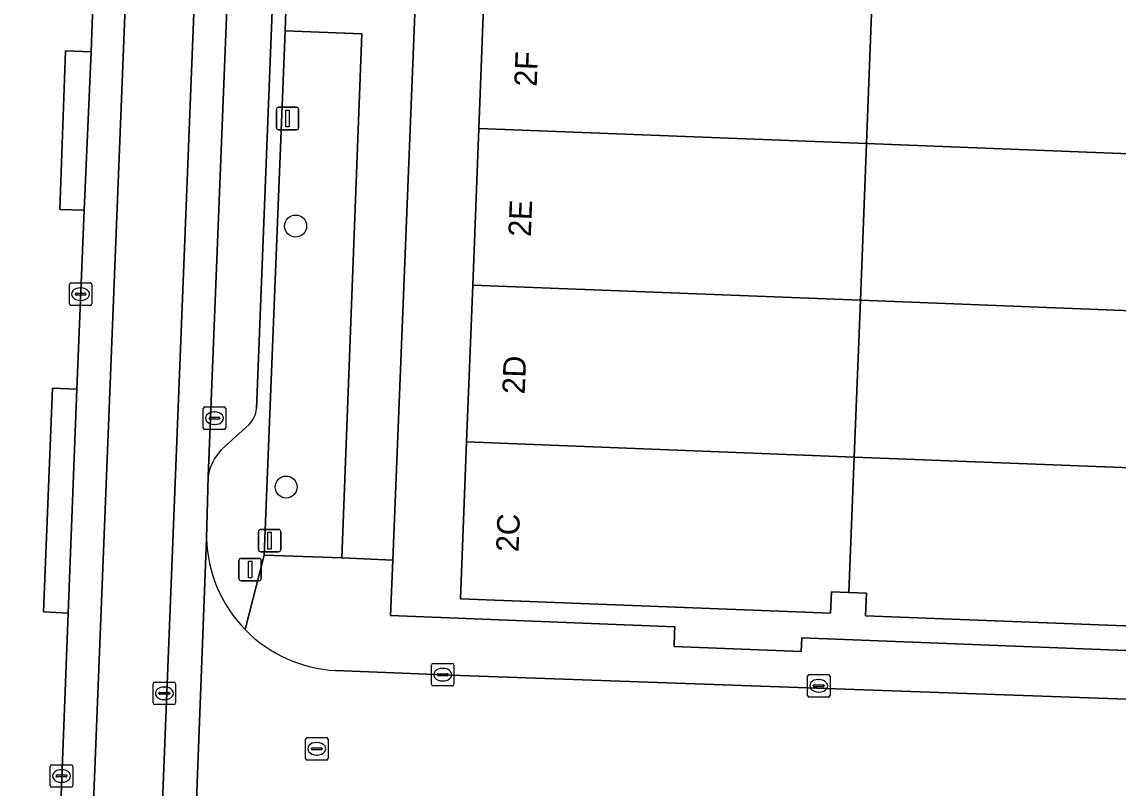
# Model space of a CAD drawing. Extents: x 160732 to 162107, y 387428 to 388479.
# Drawn here: x 161760.63 to 161809.4, y 387569.38 to 387603.5 of the extents above; entities that cross this region are included whole.
import ezdxf

# ---------------------------------------------------------------- set-up
doc = ezdxf.new("R2010")
doc.units = 0
for name, color, linetype in [('IMGEO_Boom', 7, 'Continuous'), ('IMGEO_Erf', 7, 'Continuous'), ('IMGEO_Groenvoorziening', 7, 'Continuous'), ('IMGEO_Kolk', 7, 'Continuous'), ('IMGEO_Lichtmast', 7, 'Continuous'), ('IMGEO_Pand', 7, 'Continuous'), ('IMGEO_Pand_nummerreeks', 7, 'Continuous'), ('IMGEO_Parkeervlak_open', 7, 'Continuous'), ('IMGEO_Rijbaan_lokaal_gesloten', 7, 'Continuous'), ('IMGEO_Rijbaan_lokaal_open', 7, 'Continuous'), ('IMGEO_Rioolput', 7, 'Continuous'), ('IMGEO_Voetpad_open', 7, 'Continuous')]:
    doc.layers.add(name, color=color, linetype=linetype)

msp = doc.modelspace()

# ---------------------------------------------------------------- linework, layer by layer
at = {"layer": 'IMGEO_Boom'}
for centre in [(161772.808, 387594.41), (161772.388, 387582.786)]:
    msp.add_circle(centre, 0.489, dxfattribs=at)
at = {"layer": 'IMGEO_Erf'}
for points in [[(161810.729, 387650.966), (161808.075, 387651.077), (161794.607, 387651.609), (161791.93, 387651.705), (161780.059, 387652.179), (161777.13, 387579.538), (161777.03, 387577.061), (161789.682, 387576.56), (161789.671, 387576.288), (161789.648, 387575.68), (161795.304, 387575.459), (161795.327, 387576.067), (161816.586, 387575.238)], [(161816.629, 387576.337), (161798.172, 387577.057), (161798.211, 387578.067), (161797.43, 387578.097), (161796.649, 387578.128), (161796.611, 387577.169), (161780.143, 387577.812), (161780.415, 387584.794), (161780.688, 387591.776), (161780.96, 387598.759), (161781.233, 387605.741), (161781.505, 387612.723), (161783.002, 387651.082), (161819.491, 387649.658)]]:
    msp.add_lwpolyline(points, dxfattribs=at)
at = {"layer": 'IMGEO_Groenvoorziening'}
msp.add_lwpolyline([(161775.76, 387602.962), (161772.337, 387603.108), (161771.411, 387579.758), (161774.865, 387579.629)], close=True, dxfattribs=at)
at = {"layer": 'IMGEO_Kolk'}
for p, q in [((161762.74, 387590.951), (161762.74, 387591.803)), ((161762.815, 387591.877), (161763.667, 387591.877)), ((161763.228, 387591.657), (161763.253, 387591.657)), ((161763.741, 387591.803), (161763.741, 387590.951)), ((161762.999, 387591.371), (161762.999, 387591.383)), ((161763.437, 387591.334), (161763.039, 387591.334)), ((161763.042, 387591.42), (161763.44, 387591.42)), ((161763.251, 387591.097), (161763.226, 387591.097)), ((161763.483, 387591.383), (161763.483, 387591.371)), ((161763.667, 387590.877), (161762.815, 387590.877)), ((161768.697, 387585.426), (161768.697, 387586.278)), ((161768.772, 387586.352), (161769.624, 387586.352)), ((161769.698, 387586.278), (161769.698, 387585.426)), ((161768.956, 387585.846), (161768.956, 387585.858)), ((161769.394, 387585.809), (161768.996, 387585.809)), ((161768.999, 387585.895), (161769.397, 387585.895)), ((161769.185, 387586.132), (161769.21, 387586.132)), ((161769.44, 387585.858), (161769.44, 387585.846)), ((161769.624, 387585.352), (161768.772, 387585.352)), ((161769.208, 387585.572), (161769.183, 387585.572)), ((161778.928, 387574.931), (161779.78, 387574.931)), ((161778.853, 387574.005), (161778.853, 387574.857)), ((161779.155, 387574.474), (161779.553, 387574.474)), ((161779.341, 387574.711), (161779.366, 387574.711)), ((161779.854, 387574.857), (161779.854, 387574.005)), ((161779.112, 387574.425), (161779.112, 387574.437)), ((161779.55, 387574.388), (161779.152, 387574.388)), ((161779.364, 387574.151), (161779.339, 387574.151)), ((161779.596, 387574.437), (161779.596, 387574.425)), ((161795.585, 387573.512), (161795.585, 387574.364)), ((161795.66, 387574.438), (161796.512, 387574.438)), ((161795.887, 387573.981), (161796.285, 387573.981)), ((161796.073, 387574.218), (161796.098, 387574.218)), ((161796.586, 387574.364), (161796.586, 387573.512)), ((161779.78, 387573.931), (161778.928, 387573.931)), ((161795.844, 387573.932), (161795.844, 387573.944)), ((161796.282, 387573.895), (161795.884, 387573.895)), ((161796.096, 387573.658), (161796.071, 387573.658)), ((161796.328, 387573.944), (161796.328, 387573.932)), ((161796.512, 387573.438), (161795.66, 387573.438)), ((161761.892, 387569.497), (161761.892, 387570.349)), ((161761.967, 387570.423), (161762.819, 387570.423)), ((161762.38, 387570.203), (161762.405, 387570.203)), ((161762.893, 387570.349), (161762.893, 387569.497)), ((161762.151, 387569.917), (161762.151, 387569.929)), ((161762.589, 387569.88), (161762.191, 387569.88)), ((161762.194, 387569.966), (161762.592, 387569.966)), ((161762.403, 387569.643), (161762.378, 387569.643)), ((161762.635, 387569.929), (161762.635, 387569.917)), ((161762.819, 387569.423), (161761.967, 387569.423))]:
    msp.add_line(p, q, dxfattribs=at)
for points in [[(161762.74, 387590.951), (161762.74, 387591.803)], [(161762.815, 387591.877), (161763.667, 387591.877)], [(161763.741, 387591.803), (161763.741, 387590.951)], [(161763.667, 387590.877), (161762.815, 387590.877)], [(161768.697, 387585.426), (161768.697, 387586.278)], [(161768.772, 387586.352), (161769.624, 387586.352)], [(161769.698, 387586.278), (161769.698, 387585.426)], [(161769.624, 387585.352), (161768.772, 387585.352)], [(161778.928, 387574.931), (161779.78, 387574.931)], [(161778.853, 387574.005), (161778.853, 387574.857)], [(161779.854, 387574.857), (161779.854, 387574.005)], [(161795.585, 387573.512), (161795.585, 387574.364)], [(161795.66, 387574.438), (161796.512, 387574.438)], [(161796.586, 387574.364), (161796.586, 387573.512)], [(161779.78, 387573.931), (161778.928, 387573.931)], [(161796.512, 387573.438), (161795.66, 387573.438)], [(161761.892, 387569.497), (161761.892, 387570.349)], [(161761.967, 387570.423), (161762.819, 387570.423)], [(161762.893, 387570.349), (161762.893, 387569.497)], [(161762.819, 387569.423), (161761.967, 387569.423)]]:
    msp.add_lwpolyline(points, dxfattribs=at)
for centre, radius, start, end in [((161762.817, 387591.801), 0.0765, 91.552, 178.448), ((161762.817, 387591.801), 0.0765, 91.552, 178.448), ((161763.665, 387591.801), 0.0765, 1.552, 88.448), ((161763.665, 387591.801), 0.0765, 1.552, 88.448), ((161763.039, 387591.38), 0.0403, 85.8775, 175.7526), ((161763.036, 387591.37), 0.0366, 178.938, 274.7102), ((161763.44, 387591.377), 0.043, 264.8664, 352.4533), ((161763.444, 387591.382), 0.0386, 1.7309, 96.639), ((161762.817, 387590.953), 0.0765, 181.552, 268.448), ((161762.817, 387590.953), 0.0765, 181.552, 268.448), ((161763.665, 387590.953), 0.0765, 271.552, 358.448), ((161763.665, 387590.953), 0.0765, 271.552, 358.448), ((161768.774, 387586.276), 0.0765, 91.552, 178.448), ((161768.774, 387586.276), 0.0765, 91.552, 178.448), ((161769.622, 387586.276), 0.0765, 1.552, 88.448), ((161769.622, 387586.276), 0.0765, 1.552, 88.448), ((161768.996, 387585.855), 0.0403, 85.8775, 175.7526), ((161768.993, 387585.845), 0.0366, 178.938, 274.7102), ((161769.397, 387585.852), 0.043, 264.8664, 352.4533), ((161769.401, 387585.857), 0.0386, 1.7309, 96.639), ((161768.774, 387585.428), 0.0765, 181.552, 268.448), ((161768.774, 387585.428), 0.0765, 181.552, 268.448), ((161769.622, 387585.428), 0.0765, 271.552, 358.448), ((161769.622, 387585.428), 0.0765, 271.552, 358.448), ((161778.93, 387574.855), 0.0765, 91.552, 178.448), ((161778.93, 387574.855), 0.0765, 91.552, 178.448), ((161779.778, 387574.855), 0.0765, 1.552, 88.448), ((161779.778, 387574.855), 0.0765, 1.552, 88.448), ((161779.152, 387574.434), 0.0403, 85.8775, 175.7526), ((161779.557, 387574.436), 0.0386, 1.7309, 96.639), ((161778.93, 387574.007), 0.0765, 181.552, 268.448), ((161778.93, 387574.007), 0.0765, 181.552, 268.448), ((161779.149, 387574.424), 0.0366, 178.938, 274.7102), ((161779.553, 387574.431), 0.043, 264.8664, 352.4533), ((161779.778, 387574.007), 0.0765, 271.552, 358.448), ((161779.778, 387574.007), 0.0765, 271.552, 358.448), ((161795.662, 387574.362), 0.0765, 91.552, 178.448), ((161795.662, 387574.362), 0.0765, 91.552, 178.448), ((161795.884, 387573.941), 0.0403, 85.8775, 175.7526), ((161796.289, 387573.943), 0.0386, 1.7309, 96.639), ((161796.51, 387574.362), 0.0765, 1.552, 88.448), ((161796.51, 387574.362), 0.0765, 1.552, 88.448), ((161795.662, 387573.514), 0.0765, 181.552, 268.448), ((161795.662, 387573.514), 0.0765, 181.552, 268.448), ((161795.881, 387573.931), 0.0366, 178.938, 274.7102), ((161796.285, 387573.938), 0.043, 264.8664, 352.4533), ((161796.51, 387573.514), 0.0765, 271.552, 358.448), ((161796.51, 387573.514), 0.0765, 271.552, 358.448), ((161761.969, 387570.347), 0.0765, 91.552, 178.448), ((161761.969, 387570.347), 0.0765, 91.552, 178.448), ((161762.817, 387570.347), 0.0765, 1.552, 88.448), ((161762.817, 387570.347), 0.0765, 1.552, 88.448), ((161762.191, 387569.926), 0.0403, 85.8775, 175.7526), ((161762.188, 387569.916), 0.0366, 178.938, 274.7102), ((161762.592, 387569.923), 0.043, 264.8664, 352.4533), ((161762.596, 387569.928), 0.0386, 1.7309, 96.639), ((161761.969, 387569.499), 0.0765, 181.552, 268.448), ((161761.969, 387569.499), 0.0765, 181.552, 268.448), ((161762.817, 387569.499), 0.0765, 271.552, 358.448), ((161762.817, 387569.499), 0.0765, 271.552, 358.448)]:
    msp.add_arc(centre, radius, start, end, dxfattribs=at)
for centre, major_axis, ratio, start_param, end_param in [((161763.227, 387591.377), (-0.387, 0.002), 0.722429, 4.712389, 7.853982), ((161763.252, 387591.377), (-0.39, 0.002), 0.717154, 1.570796, 4.712389), ((161769.184, 387585.852), (-0.387, 0.002), 0.722429, 4.712389, 7.853982), ((161769.209, 387585.852), (-0.39, 0.002), 0.717154, 1.570796, 4.712389), ((161779.34, 387574.431), (-0.387, 0.002), 0.722429, 4.712389, 7.853982), ((161779.365, 387574.431), (-0.39, 0.002), 0.717154, 1.570796, 4.712389), ((161796.072, 387573.938), (-0.387, 0.002), 0.722429, 4.712389, 7.853982), ((161796.097, 387573.938), (-0.39, 0.002), 0.717154, 1.570796, 4.712389), ((161762.379, 387569.923), (-0.387, 0.002), 0.722429, 4.712389, 7.853982), ((161762.404, 387569.923), (-0.39, 0.002), 0.717154, 1.570796, 4.712389)]:
    msp.add_ellipse(centre, major_axis=major_axis, ratio=ratio, start_param=start_param, end_param=end_param, dxfattribs=at)
at = {"layer": 'IMGEO_Lichtmast'}
for p, q in [((161771.953, 387598.799), (161771.953, 387599.599)), ((161771.953, 387599.599), (161771.953, 387598.799)), ((161772.053, 387599.699), (161772.843, 387599.699)), ((161772.843, 387599.699), (161772.053, 387599.699)), ((161772.943, 387599.599), (161772.943, 387598.799)), ((161772.943, 387598.799), (161772.943, 387599.599)), ((161772.843, 387598.699), (161772.053, 387598.699)), ((161772.053, 387598.699), (161772.843, 387598.699)), ((161771.155, 387580.003), (161771.155, 387580.803)), ((161771.155, 387580.803), (161771.155, 387580.003)), ((161771.255, 387580.903), (161772.045, 387580.903)), ((161772.045, 387580.903), (161771.255, 387580.903)), ((161772.145, 387580.803), (161772.145, 387580.003)), ((161772.145, 387580.003), (161772.145, 387580.803)), ((161772.045, 387579.903), (161771.255, 387579.903)), ((161771.255, 387579.903), (161772.045, 387579.903)), ((161770.288, 387578.713), (161770.288, 387579.513)), ((161770.288, 387579.513), (161770.288, 387578.713)), ((161770.388, 387579.613), (161771.178, 387579.613)), ((161771.178, 387579.613), (161770.388, 387579.613)), ((161771.278, 387579.513), (161771.278, 387578.713)), ((161771.278, 387578.713), (161771.278, 387579.513)), ((161771.178, 387578.613), (161770.388, 387578.613)), ((161770.388, 387578.613), (161771.178, 387578.613))]:
    msp.add_line(p, q, dxfattribs=at)
for points in [[(161772.373, 387599.574), (161772.523, 387599.574), (161772.523, 387598.824), (161772.373, 387598.824), (161772.373, 387599.574)], [(161771.575, 387580.778), (161771.725, 387580.778), (161771.725, 387580.028), (161771.575, 387580.028), (161771.575, 387580.778)], [(161770.708, 387579.488), (161770.858, 387579.488), (161770.858, 387578.738), (161770.708, 387578.738), (161770.708, 387579.488)]]:
    msp.add_lwpolyline(points, dxfattribs=at)
for centre, start, end in [((161772.053, 387599.599), 90, 180), ((161772.053, 387599.599), 90, 180), ((161772.843, 387599.599), 0, 90), ((161772.843, 387599.599), 360, 90), ((161772.053, 387598.799), 180, 270), ((161772.053, 387598.799), 180, 270), ((161772.843, 387598.799), 270, 0), ((161772.843, 387598.799), 270, 0), ((161771.255, 387580.803), 90, 180), ((161771.255, 387580.803), 90, 180), ((161772.045, 387580.803), 0, 90), ((161772.045, 387580.803), 360, 90), ((161771.255, 387580.003), 180, 270), ((161771.255, 387580.003), 180, 270), ((161772.045, 387580.003), 270, 0), ((161772.045, 387580.003), 270, 0), ((161770.388, 387579.513), 90, 180), ((161770.388, 387579.513), 90, 180), ((161771.178, 387579.513), 0, 90), ((161771.178, 387579.513), 360, 90), ((161770.388, 387578.713), 180, 270), ((161770.388, 387578.713), 180, 270), ((161771.178, 387578.713), 270, 0), ((161771.178, 387578.713), 270, 0)]:
    msp.add_arc(centre, 0.1, start, end, dxfattribs=at)
at = {"layer": 'IMGEO_Pand'}
for points in [[(161798.482, 387605.068), (161781.233, 387605.741), (161780.96, 387598.759), (161798.21, 387598.086)], [(161817.721, 387604.317), (161798.482, 387605.068), (161798.21, 387598.086), (161817.449, 387597.335)], [(161798.21, 387598.086), (161780.96, 387598.759), (161780.688, 387591.776), (161797.937, 387591.103)], [(161817.449, 387597.335), (161798.21, 387598.086), (161797.937, 387591.103), (161817.176, 387590.353)], [(161797.937, 387591.103), (161780.688, 387591.776), (161780.415, 387584.794), (161797.665, 387584.121)], [(161817.176, 387590.353), (161797.937, 387591.103), (161797.665, 387584.121), (161816.904, 387583.371)], [(161797.665, 387584.121), (161780.415, 387584.794), (161780.143, 387577.812), (161796.611, 387577.169), (161796.649, 387578.128), (161797.43, 387578.097)], [(161816.904, 387583.371), (161797.665, 387584.121), (161797.43, 387578.097), (161798.211, 387578.067), (161798.172, 387577.057), (161816.629, 387576.337), (161816.762, 387579.735)]]:
    msp.add_lwpolyline(points, close=True, dxfattribs=at)
at = {"layer": 'IMGEO_Parkeervlak_open'}
for points in [[(161771.547, 387649.094), (161768.921, 387583.257)], [(161771.062, 387586.274), (161773.416, 387645.844)], [(161769.516, 387584.461), (161770.734, 387585.577)]]:
    msp.add_lwpolyline(points, dxfattribs=at)
for centre, radius, start, end in [((161770.008, 387586.344), 1.057, 313.4195, 356.1783), ((161771.006, 387582.975), 2.104, 135.0934, 172.3108)]:
    msp.add_arc(centre, radius, start, end, dxfattribs=at)
at = {"layer": 'IMGEO_Rijbaan_lokaal_gesloten'}
for points in [[(161761.164, 387501.956), (161767.079, 387650.821), (161765.606, 387650.881), (161765.57, 387649.836), (161765.235, 387641.442), (161765.134, 387638.688), (161764.053, 387611.719), (161763.703, 387602.17), (161763.392, 387595.111), (161763.07, 387587.152), (161762.682, 387577.166), (161762.356, 387568.661), (161762.154, 387563.656), (161762.099, 387563.026), (161761.185, 387538.832), (161761.153, 387537.818), (161761.146, 387537.635), (161760.178, 387513.332), (161760.059, 387510.46), (161759.767, 387503.455)], [(161770.124, 387650.236), (161771.589, 387650.166), (161771.608, 387650.638), (161767.079, 387650.821), (161761.164, 387501.956)], [(161764.086, 387498.152), (161770.124, 387650.236)], [(161771.547, 387649.094), (161771.589, 387650.166), (161770.124, 387650.236), (161764.086, 387498.152)], [(161765.49, 387494.471), (161765.52, 387497.586), (161767.899, 387556.87), (161768.149, 387562.223), (161768.841, 387580.5), (161768.921, 387583.257), (161771.547, 387649.094)]]:
    msp.add_lwpolyline(points, dxfattribs=at)
at = {"layer": 'IMGEO_Rijbaan_lokaal_open'}
for points in [[(161768.841, 387580.5), (161768.149, 387562.223)], [(161818.55, 387573.03), (161780.137, 387574.401), (161774.589, 387574.613)]]:
    msp.add_lwpolyline(points, dxfattribs=at)
for centre, radius, start, end in [((161774.921, 387580.686), 6.083, 181.7498, 224.3065), ((161774.918, 387580.683), 6.078, 224.3033, 266.8968)]:
    msp.add_arc(centre, radius, start, end, dxfattribs=at)
at = {"layer": 'IMGEO_Rioolput'}
for p, q in [((161766.467, 387573.177), (161766.467, 387574.029)), ((161766.542, 387574.103), (161767.394, 387574.103)), ((161767.468, 387574.029), (161767.468, 387573.177)), ((161766.726, 387573.597), (161766.726, 387573.609)), ((161767.164, 387573.56), (161766.766, 387573.56)), ((161766.769, 387573.646), (161767.167, 387573.646)), ((161766.955, 387573.883), (161766.98, 387573.883)), ((161767.21, 387573.609), (161767.21, 387573.597)), ((161767.394, 387573.103), (161766.542, 387573.103)), ((161766.978, 387573.323), (161766.953, 387573.323)), ((161773.25, 387570.707), (161773.25, 387571.559)), ((161773.325, 387571.633), (161774.177, 387571.633)), ((161774.251, 387571.559), (161774.251, 387570.707)), ((161773.509, 387571.127), (161773.509, 387571.139)), ((161773.947, 387571.09), (161773.549, 387571.09)), ((161773.552, 387571.176), (161773.95, 387571.176)), ((161773.738, 387571.413), (161773.763, 387571.413)), ((161773.993, 387571.139), (161773.993, 387571.127)), ((161774.177, 387570.633), (161773.325, 387570.633)), ((161773.761, 387570.853), (161773.736, 387570.853))]:
    msp.add_line(p, q, dxfattribs=at)
for points in [[(161766.467, 387573.177), (161766.467, 387574.029)], [(161766.542, 387574.103), (161767.394, 387574.103)], [(161767.468, 387574.029), (161767.468, 387573.177)], [(161767.394, 387573.103), (161766.542, 387573.103)], [(161773.25, 387570.707), (161773.25, 387571.559)], [(161773.325, 387571.633), (161774.177, 387571.633)], [(161774.251, 387571.559), (161774.251, 387570.707)], [(161774.177, 387570.633), (161773.325, 387570.633)]]:
    msp.add_lwpolyline(points, dxfattribs=at)
for centre, radius, start, end in [((161766.544, 387574.027), 0.0765, 91.552, 178.448), ((161766.544, 387574.027), 0.0765, 91.552, 178.448), ((161767.392, 387574.027), 0.0765, 1.552, 88.448), ((161767.392, 387574.027), 0.0765, 1.552, 88.448), ((161766.766, 387573.606), 0.0403, 85.8775, 175.7526), ((161766.763, 387573.596), 0.0366, 178.938, 274.7102), ((161767.167, 387573.603), 0.043, 264.8664, 352.4533), ((161767.171, 387573.608), 0.0386, 1.7309, 96.639), ((161766.544, 387573.179), 0.0765, 181.552, 268.448), ((161766.544, 387573.179), 0.0765, 181.552, 268.448), ((161767.392, 387573.179), 0.0765, 271.552, 358.448), ((161767.392, 387573.179), 0.0765, 271.552, 358.448), ((161773.327, 387571.557), 0.0765, 91.552, 178.448), ((161773.327, 387571.557), 0.0765, 91.552, 178.448), ((161774.175, 387571.557), 0.0765, 1.552, 88.448), ((161774.175, 387571.557), 0.0765, 1.552, 88.448), ((161773.549, 387571.136), 0.0403, 85.8775, 175.7526), ((161773.546, 387571.126), 0.0366, 178.938, 274.7102), ((161773.95, 387571.133), 0.043, 264.8664, 352.4533), ((161773.954, 387571.138), 0.0386, 1.7309, 96.639), ((161773.327, 387570.709), 0.0765, 181.552, 268.448), ((161773.327, 387570.709), 0.0765, 181.552, 268.448), ((161774.175, 387570.709), 0.0765, 271.552, 358.448), ((161774.175, 387570.709), 0.0765, 271.552, 358.448)]:
    msp.add_arc(centre, radius, start, end, dxfattribs=at)
for centre, major_axis, ratio, start_param, end_param in [((161766.954, 387573.603), (-0.387, 0.002), 0.722429, 4.712389, 7.853982), ((161766.979, 387573.603), (-0.39, 0.002), 0.717154, 1.570796, 4.712389), ((161773.737, 387571.133), (-0.387, 0.002), 0.722429, 4.712389, 7.853982), ((161773.762, 387571.133), (-0.39, 0.002), 0.717154, 1.570796, 4.712389)]:
    msp.add_ellipse(centre, major_axis=major_axis, ratio=ratio, start_param=start_param, end_param=end_param, dxfattribs=at)
at = {"layer": 'IMGEO_Voetpad_open'}
for points in [[(161774.183, 387657.231), (161774.402, 387654.633), (161777.868, 387654.506), (161777.26, 387639.63), (161773.785, 387639.769), (161773.76, 387638.843), (161777.232, 387638.723), (161776.805, 387628.354), (161773.346, 387628.466), (161773.301, 387627.551), (161776.772, 387627.449), (161776.217, 387615.774), (161772.852, 387615.887), (161772.807, 387614.962), (161776.253, 387614.849), (161775.798, 387603.89), (161772.373, 387604.012), (161772.337, 387603.108), (161775.76, 387602.962), (161774.865, 387579.629), (161777.13, 387579.538), (161780.059, 387652.179)], [(161770.568, 387576.437), (161771.411, 387579.758), (161772.337, 387603.108), (161772.373, 387604.012), (161772.807, 387614.962), (161772.852, 387615.887), (161773.301, 387627.551), (161773.346, 387628.466), (161773.76, 387638.843), (161773.785, 387639.769), (161774.402, 387654.633)], [(161773.416, 387645.844), (161771.062, 387586.274)], [(161762.099, 387563.026), (161762.154, 387563.656), (161762.356, 387568.661), (161762.682, 387577.166), (161761.587, 387577.23), (161761.986, 387587.184), (161763.07, 387587.152), (161763.392, 387595.111), (161762.314, 387595.149), (161762.562, 387602.212), (161763.703, 387602.17), (161764.053, 387611.719)], [(161770.734, 387585.577), (161769.516, 387584.461)], [(161768.921, 387583.257), (161768.841, 387580.5)], [(161777.03, 387577.061), (161777.13, 387579.538), (161774.865, 387579.629), (161771.411, 387579.758), (161770.568, 387576.437)], [(161824.846, 387578.855), (161824.864, 387579.419), (161816.762, 387579.735), (161816.629, 387576.337), (161816.586, 387575.238), (161795.327, 387576.067), (161795.304, 387575.459), (161789.648, 387575.68), (161789.671, 387576.288), (161789.682, 387576.56), (161777.03, 387577.061)], [(161774.589, 387574.613), (161780.137, 387574.401), (161818.55, 387573.03)]]:
    msp.add_lwpolyline(points, dxfattribs=at)
for points in [[(161763.703, 387602.17), (161762.562, 387602.212), (161762.314, 387595.149), (161763.392, 387595.111)], [(161763.07, 387587.152), (161761.986, 387587.184), (161761.587, 387577.23), (161762.682, 387577.166)]]:
    msp.add_lwpolyline(points, close=True, dxfattribs=at)
for centre, radius, start, end in [((161770.008, 387586.344), 1.057, 313.4195, 356.1783), ((161771.006, 387582.975), 2.104, 135.0934, 172.3108), ((161774.921, 387580.686), 6.083, 181.7498, 224.3065), ((161774.918, 387580.683), 6.078, 224.3033, 266.8968)]:
    msp.add_arc(centre, radius, start, end, dxfattribs=at)

# ---------------------------------------------------------------- texts
at = {"layer": 'IMGEO_Pand_nummerreeks'}
for s, p in [('2F', (161783.534, 387600.601)), ('2E', (161783.273, 387593.919)), ('2D', (161783, 387586.909)), ('2C', (161782.725, 387579.88))]:
    msp.add_text(s, height=1, rotation=87.7657, dxfattribs=at).set_placement(p)

doc.saveas('drawing.dxf')
